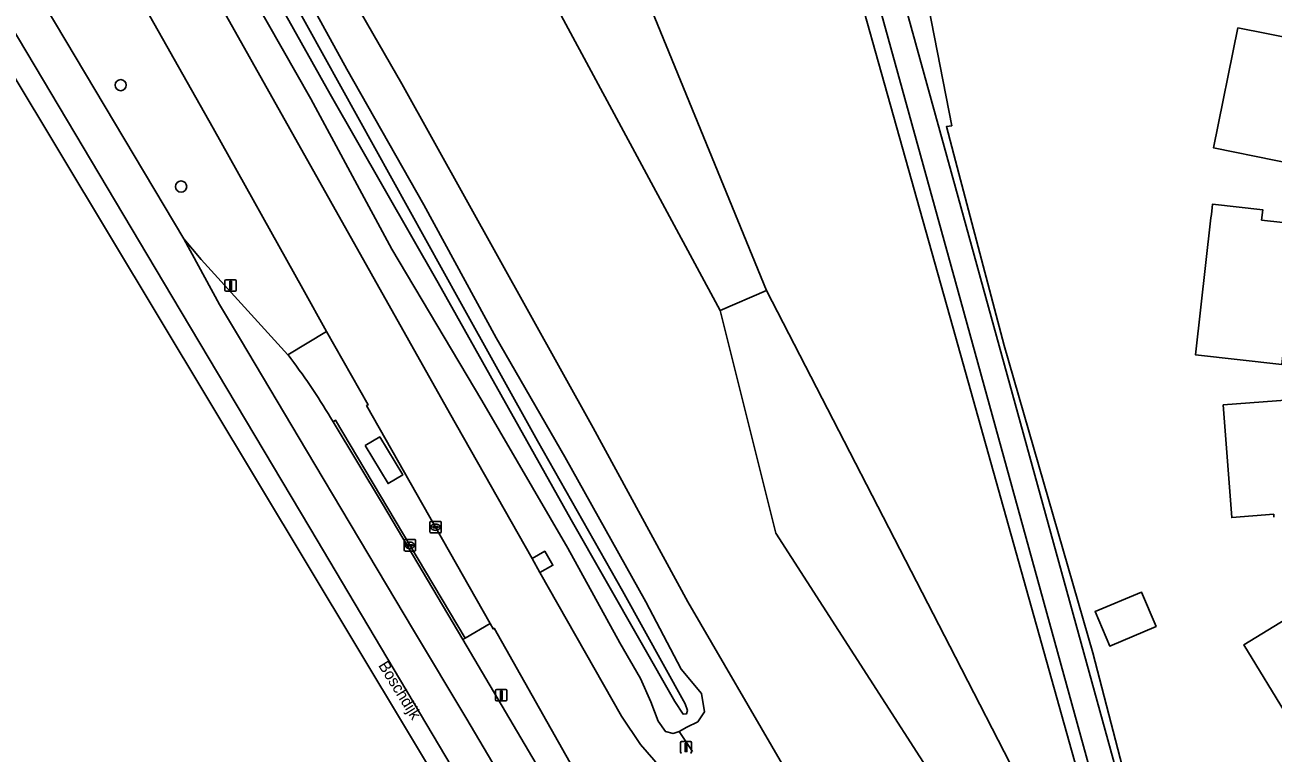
# Model space of a CAD drawing. Extents: x 157767 to 159172, y 387839 to 389425.
# Drawn here: x 157918.3 to 158027.9, y 388660.8 to 388724.7 of the extents above; entities that cross this region are included whole.
import ezdxf

# ---------------------------------------------------------------- set-up
doc = ezdxf.new("R2010")
doc.units = 0
for name, color, linetype in [('IMGEO_Afsluitpaal', 7, 'Continuous'), ('IMGEO_Berm_groen', 7, 'Continuous'), ('IMGEO_Boom', 7, 'Continuous'), ('IMGEO_Erf', 7, 'Continuous'), ('IMGEO_Fietspad_gesloten', 7, 'Continuous'), ('IMGEO_Gemengd_bos', 7, 'Continuous'), ('IMGEO_Grasland_overig', 7, 'Continuous'), ('IMGEO_Groenvoorziening', 7, 'Continuous'), ('IMGEO_Kolk', 7, 'Continuous'), ('IMGEO_Lichtmast', 7, 'Continuous'), ('IMGEO_Loofbos', 7, 'Continuous'), ('IMGEO_Muur', 7, 'Continuous'), ('IMGEO_Oever', 7, 'Continuous'), ('IMGEO_Openbare_ruimte_label', 7, 'Continuous'), ('IMGEO_Pand', 7, 'Continuous'), ('IMGEO_Rijbaan_lokaal_gesloten', 7, 'Continuous'), ('IMGEO_Rijbaan_lokaal_open', 7, 'Continuous'), ('IMGEO_Rijbaan_regionaal_gesloten', 7, 'Continuous'), ('IMGEO_Voetpad_gesloten', 7, 'Continuous'), ('IMGEO_Voetpad_open', 7, 'Continuous'), ('IMGEO_Waterloop', 7, 'Continuous')]:
    doc.layers.add(name, color=color, linetype=linetype)

msp = doc.modelspace()

# ---------------------------------------------------------------- linework, layer by layer
at = {"layer": 'IMGEO_Afsluitpaal'}
for p, q in [((157975.84, 388660.88), (157975.84, 388661.68)), ((157975.84, 388661.68), (157975.84, 388660.88)), ((157975.94, 388661.78), (157976.73, 388661.78)), ((157976.73, 388661.78), (157975.94, 388661.78)), ((157976.83, 388661.68), (157976.83, 388660.88)), ((157976.83, 388660.88), (157976.83, 388661.68))]:
    msp.add_line(p, q, dxfattribs=at)
msp.add_lwpolyline([(157976.26, 388661.65), (157976.41, 388661.65), (157976.41, 388660.9), (157976.26, 388660.9), (157976.26, 388661.65)], dxfattribs=at)
for centre, start, end in [((157975.94, 388661.68), 90, 180), ((157975.94, 388661.68), 90, 180), ((157975.94, 388660.88), 180, 270), ((157975.94, 388660.88), 180, 270), ((157976.73, 388661.68), 0, 90), ((157976.73, 388661.68), 360, 90), ((157976.73, 388660.88), 270, 0), ((157976.73, 388660.88), 270, 0)]:
    msp.add_arc(centre, 0.1, start, end, dxfattribs=at)
at = {"layer": 'IMGEO_Berm_groen'}
for points in [[(157882.64, 388789.13), (157932.21, 388705.96), (157933.74, 388704.15), (157941.37, 388695.77), (157944.75, 388697.82), (157942.68, 388701.55), (157934.81, 388715.69), (157919.41, 388742.93)], [(157936, 388740.09), (157946.55, 388720.86), (157953.31, 388708.95), (157959.67, 388697.25), (157965.7, 388686.79), (157972.82, 388674.07), (157975.91, 388668.16), (157977.71, 388666.02), (157977.95, 388664.39), (157977.37, 388663.52), (157976.42, 388663.04), (157975.73, 388662.68), (157975.21, 388662.51), (157974.53, 388662.67), (157973.88, 388663.57), (157973.24, 388665.27), (157972.33, 388667.32), (157970.51, 388670.45), (157965.96, 388678.77), (157958.41, 388691.76), (157950.49, 388705.04), (157943.37, 388718.26), (157919.28, 388760.6)], [(157920.61, 388752.85), (157955.55, 388690.68), (157962.81, 388677.86), (157963.93, 388678.51), (157964.64, 388677.28), (157963.5, 388676.65), (157970.66, 388664.02), (157972.33, 388661.52), (157974.67, 388658.82)], [(157951.36, 388719.59), (157933.85, 388750)], [(158017.81, 388622.17), (158012.26, 388619.04), (158008.24, 388620.3), (158002.03, 388629.35), (158000, 388633.03), (157993.53, 388644.79), (157976.51, 388674.05), (157968.17, 388689.36), (157951.36, 388719.59)]]:
    msp.add_lwpolyline(points, dxfattribs=at)
msp.add_lwpolyline([(157959.48, 388671.75), (157959.39, 388671.69), (157959.12, 388672.17), (157956.93, 388670.86), (157956.73, 388670.74), (157966.26, 388654.63), (157972.29, 388642.64), (157974.49, 388637.96), (157982.59, 388630.78), (157981.44, 388632.83)], close=True, dxfattribs=at)
at = {"layer": 'IMGEO_Boom'}
for centre in [(157926.67, 388719.46), (157931.98, 388710.55)]:
    msp.add_circle(centre, 0.489, dxfattribs=at)
at = {"layer": 'IMGEO_Erf'}
for points in [[(157996.35, 388733), (157999.68, 388715.9), (157999.21, 388715.82), (158000, 388712.81), (158004.28, 388696.59), (158012.07, 388669.59), (158016.69, 388651.85), (158016.29, 388651.42), (158016.05, 388651.17), (158014.72, 388649.75), (158012.92, 388647.83), (158027.1, 388624.48), (158029.05, 388625.71)], [(158027.99, 388681.51), (158027.97, 388681.76), (158024.29, 388681.47), (158023.53, 388691.36), (158030.55, 388691.91), (158035.54, 388692.29), (158036.3, 388682.5)]]:
    msp.add_lwpolyline(points, dxfattribs=at)
for points in [[(158035.3, 388722.42), (158040.2, 388721.43), (158039.08, 388715.92), (158037.04, 388716.34), (158036.64, 388714.38), (158035.99, 388711.24), (158031.09, 388712.24), (158028.16, 388712.83), (158022.68, 388713.95), (158024.83, 388724.49), (158030.01, 388723.46)], [(158032.25, 388707.01), (158037.22, 388706.46), (158036.58, 388700.87), (158034.58, 388701.12), (158034.34, 388699.25), (158033.93, 388695.95), (158028.96, 388696.52), (158028.85, 388696.53), (158028.67, 388694.91), (158021.11, 388695.76), (158022.46, 388707.81), (158022.49, 388708.1), (158022.6, 388709.01), (158027, 388708.52), (158026.9, 388707.61)], [(158037.39, 388677.63), (158040.29, 388672.84), (158038.49, 388671.75), (158039.47, 388670.13), (158041.19, 388667.29), (158036.91, 388664.7), (158034.35, 388663.15), (158030.96, 388661.09), (158029.24, 388663.91), (158025.35, 388670.3), (158028.5, 388672.22), (158033.12, 388675.03)], [(158017.64, 388671.9), (158013.56, 388670.17), (158012.28, 388673.2), (158016.35, 388674.92)]]:
    msp.add_lwpolyline(points, close=True, dxfattribs=at)
at = {"layer": 'IMGEO_Fietspad_gesloten'}
for points in [[(157974.67, 388658.82), (157972.33, 388661.52), (157970.66, 388664.02), (157963.5, 388676.65), (157962.81, 388677.86), (157955.55, 388690.68), (157920.61, 388752.85)], [(157919.41, 388742.93), (157934.81, 388715.69), (157942.68, 388701.55), (157944.75, 388697.82), (157948.4, 388691.37), (157948.28, 388691.3), (157954.33, 388680.62), (157959.12, 388672.17), (157959.39, 388671.69), (157959.48, 388671.75), (157981.44, 388632.83)]]:
    msp.add_lwpolyline(points, dxfattribs=at)
at = {"layer": 'IMGEO_Gemengd_bos'}
msp.add_lwpolyline([(157979.22, 388771.41), (157985.23, 388750), (158000, 388697.39), (158012.9, 388651.43), (158011.72, 388649.01), (158010.74, 388648.35), (158027, 388624.41), (158027.1, 388624.48), (158012.92, 388647.83), (158014.72, 388649.75), (158016.05, 388651.17), (158014.25, 388650.54), (158000, 388702.17), (157986.8, 388750), (157980.59, 388772.51)], dxfattribs=at)
at = {"layer": 'IMGEO_Grasland_overig'}
msp.add_lwpolyline([(157979.35, 388699.65), (157984.23, 388680.11), (158006.52, 388645.47), (158018.73, 388627.65), (158022.77, 388621.74), (158027, 388624.41), (158010.74, 388648.35), (158000, 388669.2), (157983.4, 388701.43)], close=True, dxfattribs=at)
at = {"layer": 'IMGEO_Groenvoorziening'}
for points in [[(157944.46, 388795.7), (157937.92, 388792.2), (157931.28, 388788.86), (157952.22, 388750), (157979.35, 388699.65), (157983.4, 388701.43), (157963.51, 388750), (157958, 388763.46)], [(157982.79, 388772.85), (157989.09, 388750), (158000, 388710.46), (158016.29, 388651.42), (158016.69, 388651.85), (158012.07, 388669.59), (158004.28, 388696.59), (158000, 388712.81), (157999.21, 388715.82), (157999.68, 388715.9), (157996.35, 388733), (157991.67, 388750)]]:
    msp.add_lwpolyline(points, dxfattribs=at)
at = {"layer": 'IMGEO_Kolk'}
for p, q in [((157953.83, 388680.2), (157953.83, 388681.05)), ((157953.91, 388681.12), (157954.76, 388681.12)), ((157954.09, 388680.62), (157954.09, 388680.63)), ((157954.13, 388680.67), (157954.53, 388680.67)), ((157954.53, 388680.58), (157954.13, 388680.58)), ((157954.32, 388680.9), (157954.35, 388680.9)), ((157954.58, 388680.63), (157954.58, 388680.62)), ((157954.83, 388681.05), (157954.83, 388680.2)), ((157951.58, 388678.6), (157951.58, 388679.46)), ((157951.66, 388679.53), (157952.51, 388679.53)), ((157952.58, 388679.46), (157952.58, 388678.6)), ((157954.76, 388680.12), (157953.91, 388680.12)), ((157954.34, 388680.34), (157954.32, 388680.34)), ((157952.51, 388678.53), (157951.66, 388678.53)), ((157951.84, 388679.02), (157951.84, 388679.04)), ((157951.88, 388679.07), (157952.28, 388679.07)), ((157952.28, 388678.99), (157951.88, 388678.99)), ((157952.07, 388679.31), (157952.1, 388679.31)), ((157952.09, 388678.75), (157952.07, 388678.75)), ((157952.33, 388679.04), (157952.33, 388679.02))]:
    msp.add_line(p, q, dxfattribs=at)
for points in [[(157953.83, 388680.2), (157953.83, 388681.05)], [(157953.91, 388681.12), (157954.76, 388681.12)], [(157954.83, 388681.05), (157954.83, 388680.2)], [(157951.58, 388678.6), (157951.58, 388679.46)], [(157951.66, 388679.53), (157952.51, 388679.53)], [(157952.58, 388679.46), (157952.58, 388678.6)], [(157954.76, 388680.12), (157953.91, 388680.12)], [(157952.51, 388678.53), (157951.66, 388678.53)]]:
    msp.add_lwpolyline(points, dxfattribs=at)
for centre, radius, start, end in [((157953.91, 388681.05), 0.0765, 91.552, 178.448), ((157953.91, 388681.05), 0.0765, 91.552, 178.448), ((157954.13, 388680.63), 0.0403, 85.8775, 175.7526), ((157954.13, 388680.62), 0.0366, 178.938, 274.7102), ((157954.54, 388680.63), 0.0386, 1.7309, 96.639), ((157954.53, 388680.62), 0.043, 264.8664, 352.4533), ((157954.76, 388681.05), 0.0765, 1.552, 88.448), ((157954.76, 388681.05), 0.0765, 1.552, 88.448), ((157951.66, 388679.46), 0.0765, 91.552, 178.448), ((157951.66, 388679.46), 0.0765, 91.552, 178.448), ((157952.51, 388679.46), 0.0765, 1.552, 88.448), ((157952.51, 388679.46), 0.0765, 1.552, 88.448), ((157953.91, 388680.2), 0.0765, 181.552, 268.448), ((157953.91, 388680.2), 0.0765, 181.552, 268.448), ((157954.76, 388680.2), 0.0765, 271.552, 358.448), ((157954.76, 388680.2), 0.0765, 271.552, 358.448), ((157951.66, 388678.61), 0.0765, 181.552, 268.448), ((157951.66, 388678.61), 0.0765, 181.552, 268.448), ((157951.88, 388679.03), 0.0403, 85.8775, 175.7526), ((157951.88, 388679.02), 0.0366, 178.938, 274.7102), ((157952.29, 388679.04), 0.0386, 1.7309, 96.639), ((157952.28, 388679.03), 0.043, 264.8664, 352.4533), ((157952.51, 388678.61), 0.0765, 271.552, 358.448), ((157952.51, 388678.61), 0.0765, 271.552, 358.448)]:
    msp.add_arc(centre, radius, start, end, dxfattribs=at)
for centre, major_axis, ratio, start_param, end_param in [((157954.32, 388680.62), (-0.387, 0.002), 0.722429, 4.712389, 7.853982), ((157954.34, 388680.62), (-0.39, 0.002), 0.717154, 1.570796, 4.712389), ((157952.07, 388679.03), (-0.387, 0.002), 0.722429, 4.712389, 7.853982), ((157952.09, 388679.03), (-0.39, 0.002), 0.717154, 1.570796, 4.712389)]:
    msp.add_ellipse(centre, major_axis=major_axis, ratio=ratio, start_param=start_param, end_param=end_param, dxfattribs=at)
at = {"layer": 'IMGEO_Lichtmast'}
for p, q in [((157935.83, 388701.46), (157935.83, 388702.26)), ((157935.83, 388702.26), (157935.83, 388701.46)), ((157935.93, 388702.36), (157936.72, 388702.36)), ((157936.72, 388702.36), (157935.93, 388702.36)), ((157936.72, 388701.36), (157935.93, 388701.36)), ((157935.93, 388701.36), (157936.72, 388701.36)), ((157936.82, 388702.26), (157936.82, 388701.46)), ((157936.82, 388701.46), (157936.82, 388702.26)), ((157959.61, 388665.46), (157959.61, 388666.26)), ((157959.61, 388666.26), (157959.61, 388665.46)), ((157959.71, 388666.36), (157960.5, 388666.36)), ((157960.5, 388666.36), (157959.71, 388666.36)), ((157960.6, 388666.26), (157960.6, 388665.46)), ((157960.6, 388665.46), (157960.6, 388666.26)), ((157960.5, 388665.36), (157959.71, 388665.36)), ((157959.71, 388665.36), (157960.5, 388665.36))]:
    msp.add_line(p, q, dxfattribs=at)
for points in [[(157936.25, 388702.23), (157936.4, 388702.23), (157936.4, 388701.48), (157936.25, 388701.48), (157936.25, 388702.23)], [(157960.03, 388666.23), (157960.18, 388666.23), (157960.18, 388665.48), (157960.03, 388665.48), (157960.03, 388666.23)]]:
    msp.add_lwpolyline(points, dxfattribs=at)
for centre, start, end in [((157935.93, 388702.26), 90, 180), ((157935.93, 388702.26), 90, 180), ((157935.93, 388701.46), 180, 270), ((157935.93, 388701.46), 180, 270), ((157936.72, 388702.26), 0, 90), ((157936.72, 388702.26), 360, 90), ((157936.72, 388701.46), 270, 0), ((157936.72, 388701.46), 270, 0), ((157959.71, 388666.26), 90, 180), ((157959.71, 388666.26), 90, 180), ((157960.5, 388666.26), 0, 90), ((157960.5, 388666.26), 360, 90), ((157959.71, 388665.46), 180, 270), ((157959.71, 388665.46), 180, 270), ((157960.5, 388665.46), 270, 0), ((157960.5, 388665.46), 270, 0)]:
    msp.add_arc(centre, 0.1, start, end, dxfattribs=at)
at = {"layer": 'IMGEO_Loofbos'}
for points in [[(157915.09, 388800.05), (157907.48, 388796.28), (157933.85, 388750), (157951.36, 388719.59), (157968.17, 388689.36), (157976.51, 388674.05), (157993.53, 388644.79), (158000, 388633.03), (158002.03, 388629.35), (158008.24, 388620.3), (158012.26, 388619.04), (158017.81, 388622.17)], [(158018.73, 388627.65), (158006.52, 388645.47), (157984.23, 388680.11), (157979.35, 388699.65), (157952.22, 388750), (157931.28, 388788.86)], [(157958, 388763.46), (157963.51, 388750), (157983.4, 388701.43), (158000, 388669.2), (158010.74, 388648.35), (158011.72, 388649.01), (158012.9, 388651.43), (158000, 388697.39), (157985.23, 388750), (157979.22, 388771.41)]]:
    msp.add_lwpolyline(points, dxfattribs=at)
at = {"layer": 'IMGEO_Muur'}
msp.add_lwpolyline([(157976.9, 388660.91), (157975.73, 388662.68)], dxfattribs=at)
at = {"layer": 'IMGEO_Oever'}
msp.add_lwpolyline([(157919.11, 388764.23), (157904.14, 388791.33), (157904.04, 388791.88), (157904.27, 388792.23), (157904.64, 388792.09), (157906.44, 388788.98), (157916.96, 388770.16), (157925.65, 388754.92), (157933.33, 388741.05), (157941.53, 388727.46), (157956.46, 388700.47), (157963.29, 388688.21), (157970.77, 388675.04), (157976.27, 388665.09), (157976.46, 388664.53), (157976.39, 388664.23), (157976.09, 388664.19), (157975.35, 388665.32), (157966.26, 388681.27), (157954.56, 388702.09), (157945.08, 388718.66), (157935.16, 388736.4)], close=True, dxfattribs=at)
msp.add_lwpolyline([(157919.28, 388760.6), (157943.37, 388718.26), (157950.49, 388705.04), (157958.41, 388691.76), (157965.96, 388678.77), (157970.51, 388670.45), (157972.33, 388667.32), (157973.24, 388665.27), (157973.88, 388663.57), (157974.53, 388662.67), (157975.21, 388662.51), (157975.73, 388662.68), (157976.42, 388663.04), (157977.37, 388663.52), (157977.95, 388664.39), (157977.71, 388666.02), (157975.91, 388668.16), (157972.82, 388674.07), (157965.7, 388686.79), (157959.67, 388697.25), (157953.31, 388708.95), (157946.55, 388720.86), (157936, 388740.09)], dxfattribs=at)
at = {"layer": 'IMGEO_Pand'}
for points in [[(158040.2, 388721.43), (158035.3, 388722.42), (158030.01, 388723.46), (158024.83, 388724.49), (158022.68, 388713.95), (158028.16, 388712.83), (158031.09, 388712.24), (158035.99, 388711.24), (158036.64, 388714.38), (158037.04, 388716.34), (158039.08, 388715.92)], [(158037.22, 388706.46), (158032.25, 388707.01), (158026.9, 388707.61), (158027, 388708.52), (158022.6, 388709.01), (158022.49, 388708.1), (158022.46, 388707.81), (158021.11, 388695.76), (158028.67, 388694.91), (158028.85, 388696.53), (158028.96, 388696.52), (158033.93, 388695.95), (158034.34, 388699.25), (158034.58, 388701.12), (158036.58, 388700.87)], [(158039.47, 388670.13), (158038.49, 388671.75), (158040.29, 388672.84), (158037.39, 388677.63), (158033.12, 388675.03), (158028.5, 388672.22), (158025.35, 388670.3), (158029.24, 388663.91), (158030.96, 388661.09), (158034.35, 388663.15), (158036.91, 388664.7), (158041.19, 388667.29)], [(158012.28, 388673.2), (158013.56, 388670.17), (158017.64, 388671.9), (158016.35, 388674.92)]]:
    msp.add_lwpolyline(points, close=True, dxfattribs=at)
msp.add_lwpolyline([(158029.63, 388680.11), (158032.15, 388680.34), (158032, 388682.13), (158036.3, 388682.5), (158035.54, 388692.29), (158030.55, 388691.91), (158023.53, 388691.36), (158024.29, 388681.47), (158027.97, 388681.76), (158027.99, 388681.51)], dxfattribs=at)
at = {"layer": 'IMGEO_Rijbaan_lokaal_gesloten'}
for points in [[(157941.37, 388695.77), (157933.74, 388704.15), (157932.21, 388705.96), (157935.36, 388700.18), (157937.19, 388697.1), (157943.01, 388687.35), (157946.84, 388680.91), (157952.41, 388671.58), (157957.08, 388663.75), (157967.1, 388646.79), (157979.83, 388625.91), (157979.73, 388626.78), (157974.49, 388637.96), (157972.29, 388642.64), (157966.26, 388654.63), (157956.73, 388670.74)], [(157956.73, 388670.74), (157949.67, 388682.68), (157945.34, 388689.89), (157945.11, 388690.26)]]:
    msp.add_lwpolyline(points, dxfattribs=at)
msp.add_arc((157888.61, 388655.91), 66.13, 31.3003, 37.0685, dxfattribs=at)
at = {"layer": 'IMGEO_Rijbaan_lokaal_open'}
msp.add_lwpolyline([(157945.34, 388689.89), (157949.67, 388682.68), (157956.73, 388670.74), (157956.93, 388670.86), (157952.08, 388679.03), (157945.55, 388690.02)], close=True, dxfattribs=at)
at = {"layer": 'IMGEO_Rijbaan_regionaal_gesloten'}
for points in [[(157882.64, 388789.13), (157863.29, 388821.59), (157862.54, 388822.85), (157854.16, 388836.87), (157852.39, 388835.45), (157851.19, 388834.56), (157863.19, 388814.84), (157888.9, 388771.84), (157907.04, 388741.46), (157931.16, 388700.91), (157943.28, 388680.57), (157973.38, 388629.86), (157983.35, 388612.48), (157986.6, 388614.6), (157986.33, 388615.07), (157979.83, 388625.91), (157967.1, 388646.79), (157957.08, 388663.75), (157952.41, 388671.58), (157946.84, 388680.91), (157943.01, 388687.35), (157937.19, 388697.1), (157935.36, 388700.18), (157932.21, 388705.96)], [(157982.4, 388611.86), (157983.35, 388612.48), (157973.38, 388629.86), (157943.28, 388680.57), (157931.16, 388700.91), (157907.04, 388741.46), (157888.9, 388771.84), (157863.19, 388814.84), (157851.19, 388834.56), (157849.41, 388833.24), (157877.57, 388786.36)]]:
    msp.add_lwpolyline(points, close=True, dxfattribs=at)
at = {"layer": 'IMGEO_Voetpad_gesloten'}
msp.add_lwpolyline([(157948.14, 388687.81), (157950.16, 388684.45), (157951.45, 388685.21), (157949.43, 388688.56)], close=True, dxfattribs=at)
at = {"layer": 'IMGEO_Voetpad_open'}
for points in [[(157948.4, 388691.37), (157944.75, 388697.82), (157941.37, 388695.77)], [(157945.11, 388690.26), (157945.34, 388689.89), (157945.55, 388690.02), (157952.08, 388679.03), (157956.93, 388670.86), (157959.12, 388672.17), (157954.33, 388680.62), (157948.28, 388691.3), (157948.4, 388691.37)]]:
    msp.add_lwpolyline(points, dxfattribs=at)
for points in [[(157948.14, 388687.81), (157949.43, 388688.56), (157951.45, 388685.21), (157950.16, 388684.45)], [(157963.93, 388678.51), (157962.81, 388677.86), (157963.5, 388676.65), (157964.64, 388677.28)]]:
    msp.add_lwpolyline(points, close=True, dxfattribs=at)
msp.add_arc((157888.61, 388655.91), 66.13, 31.3003, 37.0685, dxfattribs=at)
at = {"layer": 'IMGEO_Waterloop'}
msp.add_lwpolyline([(157933.33, 388741.05), (157925.65, 388754.92), (157916.96, 388770.16), (157906.44, 388788.98), (157904.64, 388792.09), (157904.27, 388792.23), (157904.04, 388791.88), (157904.14, 388791.33), (157919.11, 388764.23), (157935.16, 388736.4), (157945.08, 388718.66), (157954.56, 388702.09), (157966.26, 388681.27), (157975.35, 388665.32), (157976.09, 388664.19), (157976.39, 388664.23), (157976.46, 388664.53), (157976.27, 388665.09), (157970.77, 388675.04), (157963.29, 388688.21), (157956.46, 388700.47), (157941.53, 388727.46)], close=True, dxfattribs=at)
msp.add_lwpolyline([(157980.59, 388772.51), (157986.8, 388750), (158000, 388702.17), (158014.25, 388650.54), (158016.05, 388651.17), (158016.29, 388651.42), (158000, 388710.46), (157989.09, 388750), (157982.79, 388772.85)], dxfattribs=at)

# ---------------------------------------------------------------- texts
at = {"layer": 'IMGEO_Openbare_ruimte_label'}
msp.add_text('Boschdijk', height=1, rotation=301.7989, dxfattribs=at).set_placement((157949.27, 388668.48))

doc.saveas('drawing.dxf')
